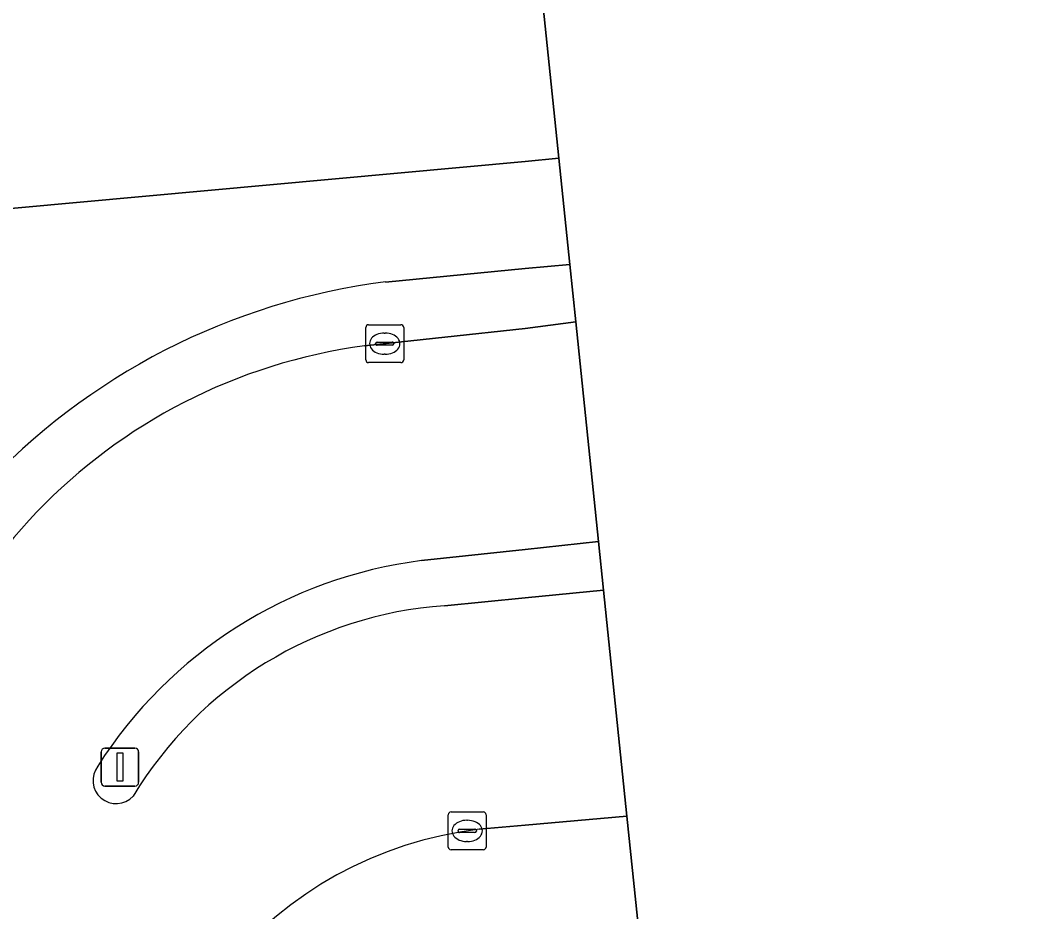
# Model space of a CAD drawing. Extents: x 160675 to 161153, y 383241 to 383714.
# Drawn here: x 160986.68 to 161013.08, y 383611.67 to 383635.22 of the extents above; entities that cross this region are included whole.
import ezdxf

# ---------------------------------------------------------------- set-up
doc = ezdxf.new("R2010")
doc.units = 0
for name, color, linetype in [('IMGEO_Groenvoorziening', 7, 'Continuous'), ('IMGEO_Kolk', 7, 'Continuous'), ('IMGEO_Lichtmast', 7, 'Continuous'), ('IMGEO_Pand', 7, 'Continuous'), ('IMGEO_Rijbaan_lokaal_open', 7, 'Continuous'), ('IMGEO_Verkeerseiland_open', 7, 'Continuous'), ('IMGEO_Voetpad_open', 7, 'Continuous')]:
    doc.layers.add(name, color=color, linetype=linetype)

msp = doc.modelspace()

# ---------------------------------------------------------------- linework, layer by layer
at = {"layer": 'IMGEO_Groenvoorziening'}
msp.add_lwpolyline([(160996.314, 383628.302), (161000, 383628.654), (161001.177, 383628.766), (161000.887, 383631.567), (161000, 383631.486), (160984.882, 383630.105), (160985.652, 383622.816)], dxfattribs=at)
msp.add_arc((160998.511, 383610.928), 17.513, 97.2082, 137.2469, dxfattribs=at)
at = {"layer": 'IMGEO_Kolk'}
for p, q in [((160995.795, 383626.249), (160995.795, 383627.101)), ((160995.87, 383627.175), (160996.722, 383627.175)), ((160996.796, 383627.101), (160996.796, 383626.249)), ((160996.283, 383626.955), (160996.308, 383626.955)), ((160996.054, 383626.669), (160996.054, 383626.681)), ((160996.492, 383626.632), (160996.094, 383626.632)), ((160996.097, 383626.718), (160996.495, 383626.718)), ((160996.538, 383626.681), (160996.538, 383626.669)), ((160996.306, 383626.395), (160996.281, 383626.395)), ((160996.722, 383626.175), (160995.87, 383626.175)), ((160997.969, 383613.389), (160997.969, 383614.241)), ((160998.044, 383614.315), (160998.896, 383614.315)), ((160998.97, 383614.241), (160998.97, 383613.389)), ((160998.457, 383614.095), (160998.482, 383614.095)), ((160998.228, 383613.809), (160998.228, 383613.821)), ((160998.666, 383613.772), (160998.268, 383613.772)), ((160998.271, 383613.858), (160998.669, 383613.858)), ((160998.712, 383613.821), (160998.712, 383613.809)), ((160998.48, 383613.535), (160998.455, 383613.535)), ((160998.896, 383613.315), (160998.044, 383613.315))]:
    msp.add_line(p, q, dxfattribs=at)
for points in [[(160995.795, 383626.249), (160995.795, 383627.101)], [(160995.87, 383627.175), (160996.722, 383627.175)], [(160996.796, 383627.101), (160996.796, 383626.249)], [(160996.722, 383626.175), (160995.87, 383626.175)], [(160997.969, 383613.389), (160997.969, 383614.241)], [(160998.044, 383614.315), (160998.896, 383614.315)], [(160998.97, 383614.241), (160998.97, 383613.389)], [(160998.896, 383613.315), (160998.044, 383613.315)]]:
    msp.add_lwpolyline(points, dxfattribs=at)
for centre, radius, start, end in [((160995.872, 383627.099), 0.0765, 91.552, 178.448), ((160995.872, 383627.099), 0.0765, 91.552, 178.448), ((160996.72, 383627.099), 0.0765, 1.552, 88.448), ((160996.72, 383627.099), 0.0765, 1.552, 88.448), ((160996.094, 383626.678), 0.0403, 85.8775, 175.7526), ((160996.091, 383626.668), 0.0366, 178.938, 274.7102), ((160996.495, 383626.675), 0.043, 264.8664, 352.4533), ((160996.499, 383626.68), 0.0386, 1.7309, 96.639), ((160995.872, 383626.251), 0.0765, 181.552, 268.448), ((160995.872, 383626.251), 0.0765, 181.552, 268.448), ((160996.72, 383626.251), 0.0765, 271.552, 358.448), ((160996.72, 383626.251), 0.0765, 271.552, 358.448), ((160998.046, 383614.239), 0.0765, 91.552, 178.448), ((160998.046, 383614.239), 0.0765, 91.552, 178.448), ((160998.894, 383614.239), 0.0765, 1.552, 88.448), ((160998.894, 383614.239), 0.0765, 1.552, 88.448), ((160998.268, 383613.818), 0.0403, 85.8775, 175.7526), ((160998.265, 383613.808), 0.0366, 178.938, 274.7102), ((160998.669, 383613.815), 0.043, 264.8664, 352.4533), ((160998.673, 383613.82), 0.0386, 1.7309, 96.639), ((160998.046, 383613.391), 0.0765, 181.552, 268.448), ((160998.046, 383613.391), 0.0765, 181.552, 268.448), ((160998.894, 383613.391), 0.0765, 271.552, 358.448), ((160998.894, 383613.391), 0.0765, 271.552, 358.448)]:
    msp.add_arc(centre, radius, start, end, dxfattribs=at)
for centre, major_axis, ratio, start_param, end_param in [((160996.282, 383626.675), (-0.387, 0.002), 0.722429, 4.712389, 7.853982), ((160996.307, 383626.675), (-0.39, 0.002), 0.717154, 1.570796, 4.712389), ((160998.456, 383613.815), (-0.387, 0.002), 0.722429, 4.712389, 7.853982), ((160998.481, 383613.815), (-0.39, 0.002), 0.717154, 1.570796, 4.712389)]:
    msp.add_ellipse(centre, major_axis=major_axis, ratio=ratio, start_param=start_param, end_param=end_param, dxfattribs=at)
at = {"layer": 'IMGEO_Lichtmast'}
for p, q in [((160988.815, 383615.099), (160988.815, 383615.899)), ((160988.815, 383615.899), (160988.815, 383615.099)), ((160988.915, 383615.999), (160989.705, 383615.999)), ((160989.705, 383615.999), (160988.915, 383615.999)), ((160989.805, 383615.899), (160989.805, 383615.099)), ((160989.805, 383615.099), (160989.805, 383615.899)), ((160989.705, 383614.999), (160988.915, 383614.999)), ((160988.915, 383614.999), (160989.705, 383614.999))]:
    msp.add_line(p, q, dxfattribs=at)
msp.add_lwpolyline([(160989.235, 383615.874), (160989.385, 383615.874), (160989.385, 383615.124), (160989.235, 383615.124), (160989.235, 383615.874)], dxfattribs=at)
for centre, start, end in [((160988.915, 383615.899), 90, 180), ((160988.915, 383615.899), 90, 180), ((160989.705, 383615.899), 0, 90), ((160989.705, 383615.899), 360, 90), ((160988.915, 383615.099), 180, 270), ((160988.915, 383615.099), 180, 270), ((160989.705, 383615.099), 270, 0), ((160989.705, 383615.099), 270, 0)]:
    msp.add_arc(centre, 0.1, start, end, dxfattribs=at)
at = {"layer": 'IMGEO_Pand'}
msp.add_lwpolyline([(161085.53, 383662.01), (161003.438, 383653.613), (161003.926, 383648.838), (161000, 383648.437), (160999.151, 383648.35), (161000, 383640.144), (161000.191, 383638.296), (161000.887, 383631.567), (161001.177, 383628.766), (161001.334, 383627.253), (161001.934, 383621.456), (161002.067, 383620.168), (161002.684, 383614.206), (161003.697, 383604.41), (161004.319, 383598.403), (161005.816, 383583.932), (161007.41, 383584.1), (161007.86, 383579.72), (161009.37, 383579.88), (161018.91, 383580.89), (161018.41, 383585.64), (161027.23, 383586.54), (161027.74, 383581.8), (161076.456, 383586.789)], dxfattribs=at)
at = {"layer": 'IMGEO_Rijbaan_lokaal_open'}
for points in [[(160997.268, 383620.95), (161000, 383621.246), (161001.934, 383621.456), (161001.334, 383627.253), (161000, 383627.079), (160995.759, 383626.615)], [(160998.782, 383613.857), (161000, 383613.966), (161002.684, 383614.206), (161002.067, 383620.168), (161000, 383619.966), (160997.871, 383619.758)]]:
    msp.add_lwpolyline(points, dxfattribs=at)
for centre, radius, start, end in [((160997.712, 383612.06), 14.686, 97.6441, 174.6342), ((160998.775, 383609.141), 11.904, 97.2714, 147.5772), ((160998.608, 383609.338), 10.446, 94.0457, 148.9229), ((160989.213, 383615.15), 0.614, 142.5121, 316.8122), ((160999.989, 383603.678), 10.25, 96.7621, 183.9341)]:
    msp.add_arc(centre, radius, start, end, dxfattribs=at)
at = {"layer": 'IMGEO_Verkeerseiland_open'}
msp.add_lwpolyline([(160997.871, 383619.758), (161000, 383619.966), (161002.067, 383620.168), (161001.934, 383621.456), (161000, 383621.246), (160997.268, 383620.95)], dxfattribs=at)
for centre, radius, start, end in [((160998.775, 383609.141), 11.904, 97.2714, 147.5772), ((160998.608, 383609.338), 10.446, 94.0457, 148.9229), ((160989.213, 383615.15), 0.614, 142.5121, 316.8122)]:
    msp.add_arc(centre, radius, start, end, dxfattribs=at)
at = {"layer": 'IMGEO_Voetpad_open'}
msp.add_lwpolyline([(161000, 383631.486), (161000.887, 383631.567), (161000.191, 383638.296), (161000, 383638.275), (160984.439, 383636.549), (160984.882, 383630.105)], close=True, dxfattribs=at)
for points in [[(160995.759, 383626.615), (161000, 383627.079), (161001.334, 383627.253), (161001.177, 383628.766), (161000, 383628.654), (160996.314, 383628.302)], [(160997.2, 383603.798), (161000.453, 383604.176), (161001.804, 383604.247), (161003.697, 383604.41), (161002.684, 383614.206)], [(161002.684, 383614.206), (161000, 383613.966), (160998.782, 383613.857)]]:
    msp.add_lwpolyline(points, dxfattribs=at)
for centre, radius, start, end in [((160998.511, 383610.928), 17.513, 97.2082, 137.2469), ((160997.712, 383612.06), 14.686, 97.6441, 174.6342), ((160999.989, 383603.678), 10.25, 96.7621, 183.9341)]:
    msp.add_arc(centre, radius, start, end, dxfattribs=at)

doc.saveas('drawing.dxf')
